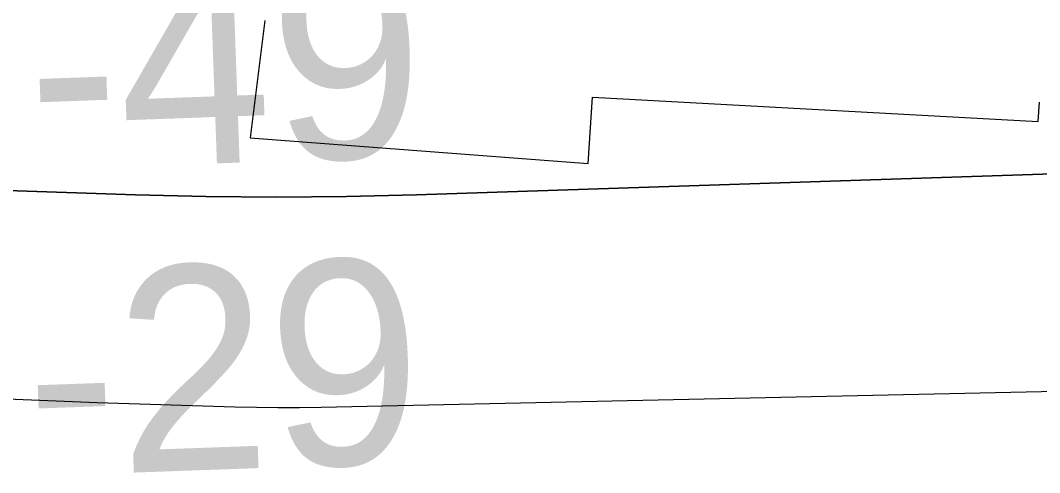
# Model space of a CAD drawing. Extents: x 3279314 to 3317160, y 734079 to 759431.
# Drawn here: x 3293505.8 to 3293839.1, y 752386.7 to 752534.5 of the extents above; entities that cross this region are included whole.
import ezdxf

# ---------------------------------------------------------------- set-up
doc = ezdxf.new("R2010")
doc.units = 0
for name, color, linetype in [('V-RIVR-RANG', 7, 'Continuous'), ('V-RRAP-RVMT', 7, 'Continuous'), ('V-TOPO-DPTH', 7, 'Continuous'), ('V-TOPO-MINR', 7, 'Continuous')]:
    doc.layers.add(name, color=color, linetype=linetype)

msp = doc.modelspace()

# ---------------------------------------------------------------- linework, layer by layer
at = {"layer": 'V-RRAP-RVMT'}
for p, q in [((3293585.75, 752534.49), (3293580.93, 752496.16)), ((3293691.55, 752487.73), (3293692.95, 752509.37)), ((3293692.95, 752509.37), (3293838.63, 752501.43)), ((3293838.63, 752501.43), (3293839.14, 752507.75)), ((3293580.93, 752496.16), (3293691.55, 752487.73))]:
    msp.add_line(p, q, dxfattribs=at)
at = {"layer": 'V-TOPO-DPTH'}
for p, q in [((3293912.55, 752486.67), (3293635.41, 752477.49)), ((3293912.55, 752486.67), (3293635.41, 752477.49)), ((3293543.47, 752477.5), (3293401.63, 752482.22)), ((3293543.47, 752477.5), (3293401.63, 752482.22)), ((3293566.46, 752476.96), (3293543.47, 752477.5)), ((3293566.46, 752476.96), (3293543.47, 752477.5)), ((3293589.44, 752476.73), (3293566.46, 752476.96)), ((3293589.44, 752476.73), (3293566.46, 752476.96)), ((3293612.42, 752476.96), (3293589.44, 752476.73)), ((3293612.42, 752476.96), (3293589.44, 752476.73)), ((3293635.41, 752477.49), (3293612.42, 752476.96)), ((3293635.41, 752477.49), (3293612.42, 752476.96))]:
    msp.add_line(p, q, dxfattribs=at)
msp.add_lwpolyline([(3293212.56, 752437.67), (3293277.38, 752431.41), (3293342.17, 752424.87), (3293412.86, 752417.52), (3293442.31, 752414.78), (3293471.8, 752412.48), (3293501.33, 752410.83), (3293530.89, 752409.62), (3293575.93, 752408.27), (3293582.99, 752408.11), (3293590.05, 752408.03), (3293597.11, 752408.05), (3293604.16, 752408.15), (3293980.09, 752416.32)], dxfattribs=at)
msp.add_lwpolyline([(3293212.56, 752437.67), (3293277.38, 752431.41), (3293342.17, 752424.87), (3293412.86, 752417.52), (3293442.31, 752414.78), (3293471.8, 752412.48), (3293501.33, 752410.83), (3293530.89, 752409.62), (3293575.93, 752408.27), (3293582.99, 752408.11), (3293590.05, 752408.03), (3293597.11, 752408.05), (3293604.16, 752408.15), (3293980.09, 752416.32)], dxfattribs=at)
at = {"layer": 'V-TOPO-MINR'}
for p, q in [((3293635.41, 752477.49), (3293912.55, 752486.67)), ((3293401.63, 752482.22), (3293543.47, 752477.5)), ((3293543.47, 752477.5), (3293566.46, 752476.96)), ((3293566.46, 752476.96), (3293589.44, 752476.73)), ((3293589.44, 752476.73), (3293612.42, 752476.96)), ((3293612.42, 752476.96), (3293635.41, 752477.49))]:
    msp.add_line(p, q, dxfattribs=at)
msp.add_lwpolyline([(3293212.56, 752437.67), (3293277.38, 752431.41), (3293342.17, 752424.87), (3293412.86, 752417.52), (3293442.31, 752414.78), (3293471.8, 752412.48), (3293501.33, 752410.83), (3293530.89, 752409.62), (3293575.93, 752408.27), (3293582.99, 752408.11), (3293590.05, 752408.03), (3293597.11, 752408.05), (3293604.16, 752408.15), (3293980.09, 752416.32)], dxfattribs=at)

# ---------------------------------------------------------------- texts
at = {"layer": 'V-RIVR-RANG'}
for s, p in [('-49', (3293509.19, 752485.57)), ('-29', (3293508.59, 752385.49))]:
    msp.add_text(s, height=67, rotation=2.068, dxfattribs=at).set_placement(p)

doc.saveas('drawing.dxf')
